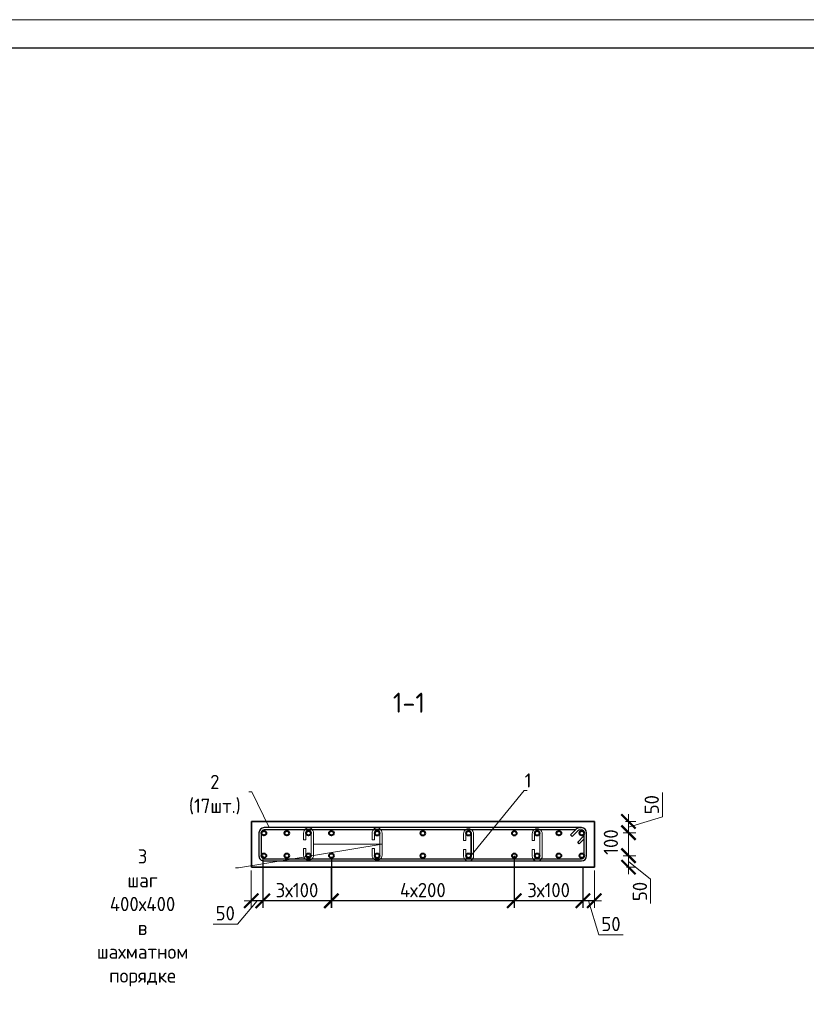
# Model space of a CAD drawing. Header units: millimetres. Extents: x 263826 to 1718326, y -423071 to 70137.
# Tile 338 of 486: x 651712 to 665472, y -185715 to -168492. Entities that reach past the tile are written whole.
import ezdxf
from ezdxf import colors
from ezdxf.entities.mleader import LeaderData, LeaderLine
from ezdxf.math import Vec2, Vec3

# ---------------------------------------------------------------- set-up
doc = ezdxf.new("R2010")
doc.units = ezdxf.units.MM
for name, color, linetype, lineweight in [('Арм_шпильки', 143, 'Continuous', 18), ('Армирование', 3, 'Continuous', 40), ('подоснова', 151, 'Continuous', 5), ('размер', 1, 'Continuous', 25), ('РАЗМЕРЫ', 1, 'Continuous', 9), ('ТОНКИЕ', 7, 'Continuous', 9)]:
    doc.layers.add(name, color=color, linetype=linetype, lineweight=lineweight)
doc.layers.add('Колонна_ бетон', color=7, linetype='Continuous', lineweight=50, true_color=0xb4b496)
doc.layers.add('ТОЛСТЫЕ_ОСНОВНЫЕ', color=6, linetype='Continuous')
doc.styles.add('GOST 2.304', font='CS_Gost2304.shx')
doc.styles.add('GOST-2.304_Type-B', font='GOST_Common.ttf')
doc.dimstyles.new('мой 25', dxfattribs={"dimscale": 100, "dimtxt": 2.5, "dimasz": 2.5, "dimexe": 1.25, "dimexo": 0.625, "dimtad": 1, "dimdec": 0, "dimlfac": 0.5, "dimtxsty": 'GOST-2.304_Type-B', "dimblk": 'ARCHTICK', "dimcen": 2.5, "dimdle": 1.25, "dimaunit": 1, "dimadec": 1, "dimazin": 2, "dimtfac": 1, "dimtdec": 0, "dimtmove": 1, "dimatfit": 3, "dimfxl": 6, "dimfxlon": 1, "dimtfill": 1, "dimlwd": -1, "dimlwe": -1, "dimarcsym": 0})
doc.dimstyles.new('СПДС', dxfattribs={"dimscale": 100, "dimtxt": 2.5, "dimasz": 2.5, "dimexe": 1.25, "dimexo": 0, "dimtad": 1, "dimdec": 0, "dimtxsty": 'GOST-2.304_Type-B', "dimblk": 'ARCHTICK', "dimcen": 2.5, "dimdle": 2, "dimadec": 0, "dimazin": 2, "dimtfac": 0.75, "dimtdec": 0, "dimtmove": 1, "dimatfit": 3, "dimfxl": 1, "dimtolj": 1, "dimarcsym": 1})

# ---------------------------------------------------------------- blocks, each defined once
blk = doc.blocks.new('*U46')
at = {"layer": 'ТОЛСТЫЕ_ОСНОВНЫЕ', "color": 6}
blk.add_lwpolyline([(20, 5), (415, 5), (415, 292), (20, 292)], close=True, dxfattribs=at)
at = {"layer": 'ТОНКИЕ'}
blk.add_lwpolyline([(0, 0), (420, 0), (420, 297), (0, 297)], close=True, dxfattribs=at)
blk = doc.blocks.new('_None')
blk = doc.blocks.new('_ArchTick')
at = {"color": 0, "linetype": 'ByBlock', "const_width": 0.15}
blk.add_lwpolyline([(-0.5, -0.5), (0.5, 0.5)], dxfattribs=at)
blk = doc.blocks.new('*D437')
at = {"layer": 'DEFPOINTS', "color": 0, "lineweight": 0, "transparency": 16777216}
for p in [(661764, -182515, -2880), (661564, -182713, -2880), (662362, -182713)]:
    blk.add_point(p, dxfattribs=at)
at = {"layer": 'РАЗМЕРЫ', "color": 0, "linetype": 'Continuous', "transparency": 16777216}
for p, q in [((662955, -182436), (662955, -182011)), ((662362, -182390), (662362, -182838)), ((662310, -182515), (662487, -182515)), ((662362, -182614), (662955, -182436)), ((662266, -182713), (662487, -182713))]:
    blk.add_line(p, q, dxfattribs=at)
at = {"layer": 'РАЗМЕРЫ', "color": 0, "transparency": 16777216, "xscale": 250, "yscale": 250, "zscale": 250}
for p, rotation in [((662362, -182515), 90), ((662362, -182713), 270)]:
    blk.add_blockref('_ArchTick', p, dxfattribs=dict(at, rotation=rotation))
at = {"layer": 'РАЗМЕРЫ', "color": 0, "lineweight": 0, "transparency": 16777216, "insert": (662768, -182223), "char_height": 250, "attachment_point": 5, "rotation": 90, "style": 'GOST-2.304_Type-B', "bg_fill": 3, "box_fill_scale": 1.1, "bg_fill_color": 256, "bg_fill_true_color": 13158600, "bg_fill_transparency": 0}
blk.add_mtext('50', dxfattribs=at)
blk = doc.blocks.new('*D438')
at = {"layer": 'DEFPOINTS', "color": 0, "lineweight": 0, "transparency": 16777216}
for p in [(661564, -183115, -2880), (662362, -183115), (662266, -183315)]:
    blk.add_point(p, dxfattribs=at)
at = {"layer": 'РАЗМЕРЫ', "color": 0, "linetype": 'Continuous', "transparency": 16777216}
for p, q in [((662362, -183440), (662362, -182990)), ((662266, -183115), (662487, -183115)), ((662362, -183215), (662748, -183528)), ((662328, -183315), (662487, -183315)), ((662748, -183528), (662748, -183953))]:
    blk.add_line(p, q, dxfattribs=at)
at = {"layer": 'РАЗМЕРЫ', "color": 0, "transparency": 16777216, "xscale": 250, "yscale": 250, "zscale": 250}
for p, rotation in [((662362, -183115), 90), ((662362, -183315), 270)]:
    blk.add_blockref('_ArchTick', p, dxfattribs=dict(at, rotation=rotation))
at = {"layer": 'РАЗМЕРЫ', "color": 0, "lineweight": 0, "transparency": 16777216, "insert": (662561, -183741), "char_height": 250, "attachment_point": 5, "rotation": 90, "style": 'GOST-2.304_Type-B', "bg_fill": 3, "box_fill_scale": 1.1, "bg_fill_color": 256, "bg_fill_true_color": 13158600, "bg_fill_transparency": 0}
blk.add_mtext('50', dxfattribs=at)
blk = doc.blocks.new('*D439')
at = {"layer": 'DEFPOINTS', "color": 0, "lineweight": 0, "transparency": 16777216}
for p in [(662362, -182713, 2880), (662362, -182713)]:
    blk.add_point(p, dxfattribs=at)
at = {"layer": 'РАЗМЕРЫ', "color": 0, "linetype": 'Continuous', "transparency": 16777216}
for p, q in [((662362, -183240), (662362, -182588)), ((662455, -182713), (662487, -182713)), ((662294, -183115), (662487, -183115))]:
    blk.add_line(p, q, dxfattribs=at)
at = {"layer": 'РАЗМЕРЫ', "color": 0, "lineweight": 0, "transparency": 16777216, "insert": (662053, -182877), "char_height": 250, "attachment_point": 5, "rotation": 90, "style": 'GOST-2.304_Type-B', "bg_fill": 3, "box_fill_scale": 1.1, "bg_fill_color": 256, "bg_fill_true_color": 13158600, "bg_fill_transparency": 0}
blk.add_mtext('100', dxfattribs=at)
at = {"layer": 'DEFPOINTS', "color": 0, "lineweight": 0, "transparency": 16777216}
blk.add_point((662231, -183115), dxfattribs=at)
at = {"layer": 'РАЗМЕРЫ', "color": 0, "transparency": 16777216, "xscale": 250, "yscale": 250, "zscale": 250}
for p, rotation in [((662362, -182713), 90), ((662362, -183115), 270)]:
    blk.add_blockref('_ArchTick', p, dxfattribs=dict(at, rotation=rotation))
blk = doc.blocks.new('*D440')
at = {"layer": 'DEFPOINTS', "color": 0, "lineweight": 0, "transparency": 16777216}
for p in [(661564, -183114), (661764, -183314), (661764, -183904)]:
    blk.add_point(p, dxfattribs=at)
at = {"layer": 'РАЗМЕРЫ', "color": 0, "linetype": 'Continuous', "transparency": 16777216}
for p, q in [((661564, -183304), (661564, -184029)), ((661764, -183376), (661764, -184029)), ((661439, -183904), (661889, -183904)), ((661664, -183904), (661843, -184497)), ((661843, -184497), (662268, -184497))]:
    blk.add_line(p, q, dxfattribs=at)
at = {"layer": 'РАЗМЕРЫ', "color": 0, "transparency": 16777216, "xscale": 250, "yscale": 250, "zscale": 250, "rotation": 180}
blk.add_blockref('_ArchTick', (661564, -183904), dxfattribs=at)
at = {"layer": 'РАЗМЕРЫ', "color": 0, "transparency": 16777216, "xscale": 250, "yscale": 250, "zscale": 250}
blk.add_blockref('_ArchTick', (661764, -183904), dxfattribs=at)
at = {"layer": 'РАЗМЕРЫ', "color": 0, "lineweight": 0, "transparency": 16777216, "insert": (662055, -184310), "char_height": 250, "attachment_point": 5, "style": 'GOST-2.304_Type-B', "bg_fill": 3, "box_fill_scale": 1.1, "bg_fill_color": 256, "bg_fill_true_color": 13158600, "bg_fill_transparency": 0}
blk.add_mtext('50', dxfattribs=at)
blk = doc.blocks.new('*D441')
at = {"layer": 'DEFPOINTS', "color": 0, "lineweight": 0, "transparency": 16777216}
for p in [(655964, -183114), (655764, -183314), (655764, -183904)]:
    blk.add_point(p, dxfattribs=at)
at = {"layer": 'РАЗМЕРЫ', "color": 0, "linetype": 'Continuous', "transparency": 16777216}
for p, q in [((655764, -183376), (655764, -184029)), ((655964, -183304), (655964, -184029)), ((655864, -183904), (655521, -184310)), ((656089, -183904), (655639, -183904)), ((655521, -184310), (655096, -184310))]:
    blk.add_line(p, q, dxfattribs=at)
at = {"layer": 'РАЗМЕРЫ', "color": 0, "transparency": 16777216, "xscale": 250, "yscale": 250, "zscale": 250, "rotation": 180}
blk.add_blockref('_ArchTick', (655764, -183904), dxfattribs=at)
at = {"layer": 'РАЗМЕРЫ', "color": 0, "transparency": 16777216, "xscale": 250, "yscale": 250, "zscale": 250}
blk.add_blockref('_ArchTick', (655964, -183904), dxfattribs=at)
at = {"layer": 'РАЗМЕРЫ', "color": 0, "lineweight": 0, "transparency": 16777216, "insert": (655308, -184122), "char_height": 250, "attachment_point": 5, "style": 'GOST-2.304_Type-B', "bg_fill": 3, "box_fill_scale": 1.1, "bg_fill_color": 256, "bg_fill_true_color": 13158600, "bg_fill_transparency": 0}
blk.add_mtext('50', dxfattribs=at)
blk = doc.blocks.new('*D442')
at = {"layer": 'DEFPOINTS', "color": 0, "transparency": 16777216}
for p in [(660364, -183116, 1440), (661564, -183315), (660364, -183904)]:
    blk.add_point(p, dxfattribs=at)
at = {"layer": 'размер', "color": 0, "lineweight": -2, "transparency": 16777216}
for p, q in [((660364, -183116), (660364, -184029)), ((661564, -183315), (661564, -184029)), ((661764, -183904), (660164, -183904))]:
    blk.add_line(p, q, dxfattribs=at)
at = {"layer": 'размер', "color": 0, "lineweight": -2, "transparency": 16777216, "xscale": 250, "yscale": 250, "zscale": 250, "rotation": 180}
blk.add_blockref('_ArchTick', (660364, -183904), dxfattribs=at)
at = {"layer": 'размер', "color": 0, "lineweight": -2, "transparency": 16777216, "xscale": 250, "yscale": 250, "zscale": 250}
blk.add_blockref('_ArchTick', (661564, -183904), dxfattribs=at)
at = {"layer": 'размер', "color": 0, "transparency": 16777216, "insert": (660964, -183717), "char_height": 250, "attachment_point": 5, "style": 'GOST-2.304_Type-B'}
blk.add_mtext('\\A1;3х100', dxfattribs=at)
blk = doc.blocks.new('*D497')
at = {"layer": 'DEFPOINTS', "color": 0, "transparency": 16777216}
for p in [(657164, -183155, 1440), (660364, -183116, 1440), (657164, -183904)]:
    blk.add_point(p, dxfattribs=at)
at = {"layer": 'размер', "color": 0, "lineweight": -2, "transparency": 16777216}
for p, q in [((657164, -183155), (657164, -184029)), ((660364, -183116), (660364, -184029)), ((660564, -183904), (656964, -183904))]:
    blk.add_line(p, q, dxfattribs=at)
at = {"layer": 'размер', "color": 0, "lineweight": -2, "transparency": 16777216, "xscale": 250, "yscale": 250, "zscale": 250, "rotation": 180}
blk.add_blockref('_ArchTick', (657164, -183904), dxfattribs=at)
at = {"layer": 'размер', "color": 0, "lineweight": -2, "transparency": 16777216, "xscale": 250, "yscale": 250, "zscale": 250}
blk.add_blockref('_ArchTick', (660364, -183904), dxfattribs=at)
at = {"layer": 'размер', "color": 0, "transparency": 16777216, "insert": (658764, -183717), "char_height": 250, "attachment_point": 5, "style": 'GOST-2.304_Type-B'}
blk.add_mtext('\\A1;4х200', dxfattribs=at)
blk = doc.blocks.new('*D443')
at = {"layer": 'DEFPOINTS', "color": 0, "transparency": 16777216}
for p in [(655963, -183117, 1440), (657163, -183316), (655963, -183905)]:
    blk.add_point(p, dxfattribs=at)
at = {"layer": 'размер', "color": 0, "lineweight": -2, "transparency": 16777216}
for p, q in [((655963, -183117), (655963, -184030)), ((657163, -183316), (657163, -184030)), ((657363, -183905), (655763, -183905))]:
    blk.add_line(p, q, dxfattribs=at)
at = {"layer": 'размер', "color": 0, "lineweight": -2, "transparency": 16777216, "xscale": 250, "yscale": 250, "zscale": 250, "rotation": 180}
blk.add_blockref('_ArchTick', (655963, -183905), dxfattribs=at)
at = {"layer": 'размер', "color": 0, "lineweight": -2, "transparency": 16777216, "xscale": 250, "yscale": 250, "zscale": 250}
blk.add_blockref('_ArchTick', (657163, -183905), dxfattribs=at)
at = {"layer": 'размер', "color": 0, "transparency": 16777216, "insert": (656563, -183718), "char_height": 250, "attachment_point": 5, "style": 'GOST-2.304_Type-B'}
blk.add_mtext('\\A1;3х100', dxfattribs=at)
blk = doc.blocks.new('*U62')
at = {"color": 0, "linetype": 'ByBlock', "lineweight": -2}
for p, q in [((114.7, 1437), (12.5, 1437)), ((-10, 1414.5), (-10, 12.5)), ((-10, 1407.5), (-10, 1414.5)), ((0, 1407.5), (0, 1414.5)), ((3.7, 1398.6), (29.1, 1373.2)), ((114.7, 1427), (12.5, 1427)), ((53.8, 1397.9), (28.3, 1423.3)), ((38.8, 1427), (60.9, 1404.9)), ((60.9, 1404.9), (53.8, 1397.9)), ((127.2, 12.5), (127.2, 1414.5)), ((137.2, 12.5), (137.2, 1414.5)), ((22, 1366.1), (-3.4, 1391.6)), ((0, 1388.2), (0, 12.5)), ((29.1, 1373.2), (22, 1366.1)), ((12.5, 0), (114.7, 0)), ((12.5, -10), (114.7, -10))]:
    blk.add_line(p, q, dxfattribs=at)
for centre, radius, start, end in [((12.5, 1414.5), 22.5, 90, 180), ((114.7, 1414.5), 22.5, 0, 90), ((12.5, 1407.5), 22.5, 180, 225), ((12.5, 1414.5), 12.5, 90, 180), ((12.5, 1407.5), 12.5, 180, 225), ((19.5, 1414.5), 12.5, 45, 90), ((114.7, 1414.5), 12.5, 0, 90), ((12.5, 12.5), 22.5, 180, 270), ((12.5, 12.5), 12.5, 180, 270), ((114.7, 12.5), 12.5, 270, 0), ((114.7, 12.5), 22.5, 270, 0)]:
    blk.add_arc(centre, radius, start, end, dxfattribs=at)
at = {"style": 'GOST 2.304', "oblique": 15, "flags": 9}
for tag, p in [('ДИАМЕТР', (-52.8, -63)), ('КЛАСС', (-53, -68.7)), ('ДЛИНА', (-52.5, -73.8)), ('ПОЗИЦИЯ', (-52.3, -58)), ('МАССА', (-52.3, -78.3))]:
    blk.add_attdef(tag, p, '', height=2.5, dxfattribs=at)
blk = doc.blocks.new('*U59')
for p, q in [((-8, 0), (-7.4, 4.7)), ((-7.4, 4.7), (-5.6, 9)), ((-5.6, 9), (-2.7, 12.7)), ((-2.7, 12.7), (1, 15.6)), ((1, 15.6), (5.3, 17.4)), ((5.3, 17.4), (10, 18)), ((34, 18), (10, 18)), ((10, 10), (34, 10)), ((34, 10), (34, 18)), ((66, 18), (90, 18)), ((66, 10), (66, 18)), ((90, 10), (66, 10)), ((94.7, 17.4), (90, 18)), ((99, 15.6), (94.7, 17.4)), ((102.7, 12.7), (99, 15.6)), ((105.6, 9), (102.7, 12.7)), ((107.4, 4.7), (105.6, 9)), ((108, 0), (107.4, 4.7)), ((107.4, -4.7), (108, 0)), ((-7.4, -4.7), (-8, 0)), ((-5.6, -9), (-7.4, -4.7)), ((-2.7, -12.7), (-5.6, -9)), ((1, -15.6), (-2.7, -12.7)), ((5.3, -17.4), (1, -15.6)), ((10, -18), (5.3, -17.4)), ((10, -18), (90, -18)), ((90, -18), (94.7, -17.4)), ((94.7, -17.4), (99, -15.6)), ((99, -15.6), (102.7, -12.7)), ((102.7, -12.7), (105.6, -9)), ((105.6, -9), (107.4, -4.7))]:
    blk.add_line(p, q)
at = {"color": 0, "linetype": 'ByBlock', "lineweight": -2}
for p, q in [((0, 0), (0.3, 2.6)), ((0.3, 2.6), (1.3, 5)), ((1.3, 5), (2.9, 7.1)), ((2.9, 7.1), (5, 8.7)), ((5, 8.7), (7.4, 9.7)), ((7.4, 9.7), (10, 10)), ((92.6, 9.7), (90, 10)), ((95, 8.7), (92.6, 9.7)), ((97.1, 7.1), (95, 8.7)), ((98.7, 5), (97.1, 7.1)), ((99.7, 2.6), (98.7, 5)), ((100, 0), (99.7, 2.6)), ((99.7, -2.6), (100, 0)), ((0.3, -2.6), (0, 0)), ((1.3, -5), (0.3, -2.6)), ((2.9, -7.1), (1.3, -5)), ((5, -8.7), (2.9, -7.1)), ((7.4, -9.7), (5, -8.7)), ((10, -10), (7.4, -9.7)), ((10, -10), (90, -10)), ((90, -10), (92.6, -9.7)), ((92.6, -9.7), (95, -8.7)), ((95, -8.7), (97.1, -7.1)), ((97.1, -7.1), (98.7, -5)), ((98.7, -5), (99.7, -2.6))]:
    blk.add_line(p, q, dxfattribs=at)
at = {"style": 'GOST 2.304', "oblique": 15, "flags": 9}
for tag, p in [('ДИАМЕТР', (117.8, -62.2)), ('ДЛИНА', (118.1, -72.5)), ('ПОЗИЦИЯ', (118, -56.6)), ('КЛАСС', (118, -67.8)), ('МАССА', (118.7, -78.2))]:
    blk.add_attdef(tag, p, '', height=2.5, dxfattribs=at)

msp = doc.modelspace()

# ---------------------------------------------------------------- linework, layer by layer
at = {"layer": 'Армирование', "color": 3}
for centre in [(655984.40676, -182721.7605, 4540), (656384.40676, -182721.7605, 4540), (656764.40676, -182721.7605, 4540), (657164.40676, -182721.7605, 4540), (657964.38258, -182722.71207, 4540), (658764.38258, -182722.71207, 4540), (659564.38258, -182722.71207, 4540), (660364.38258, -182722.71207, 4540), (660764.38258, -182722.71207, 4540), (661144.40523, -182721.7605, 4540), (661544.40523, -182721.7605, 4540), (655984.40676, -183115.14578, 4540), (656384.40676, -183115.14578, 4540), (656764.40676, -183115.14578, 4540), (657164.40676, -183115.14578, 4540), (657964.38258, -183116.09735, 4540), (658764.38258, -183116.09735, 4540), (659564.38258, -183116.09735, 4540), (660364.38258, -183116.09735, 4540), (660764.38258, -183116.09735, 4540), (661144.40523, -183115.14578, 4540), (661544.40523, -183115.14578, 4540)]:
    msp.add_circle(centre, 40, dxfattribs=at)
at = {"layer": 'Колонна_ бетон', "color": 180, "linetype": 'Continuous', "lineweight": 35, "transparency": 33554687}
for p, q in [((655764.38248, -183315.14578, 3100), (655764.38248, -182515.14578, 3100)), ((655764.40689, -183315.14578, 3100), (655764.40689, -182515.14578, 3100)), ((661764.4313, -182514.55471, 4540), (655764.4313, -182514.55471, 4540)), ((655764.4313, -182514.55471, 4540), (655764.4313, -183314.55471, 4540)), ((661764.4313, -182515.14578, 3100), (655764.4313, -182515.14578, 3100)), ((660764.4313, -182515.14578, 1660), (655764.4313, -182515.14578, 1660)), ((655764.4313, -182515.14578, 1660), (655764.4313, -183315.14578, 1660)), ((655764.4313, -183315.14578, 3100), (655764.4313, -182515.14578, 3100)), ((655764.43283, -183315.14578, 3100), (655764.43283, -182515.14578, 3100)), ((661764.4313, -183314.55471, 4540), (661764.4313, -182514.55471, 4540)), ((661764.4313, -183314.55471, 3100), (661764.4313, -182515.14578, 3100)), ((655764.4313, -183314.55471, 4540), (661764.4313, -183314.55471, 4540)), ((655764.4313, -183314.55471, 3100), (661764.4313, -183314.55471, 3100)), ((655764.4313, -183315.14578, 1660), (660764.4313, -183315.14578, 1660))]:
    msp.add_line(p, q, dxfattribs=at)

# ---------------------------------------------------------------- block references
at = {"xscale": 100, "yscale": 100, "zscale": 100}
msp.add_blockref('*U46', (637230.77, -198191.77617, 3100), dxfattribs=at)
at = {"layer": 'Арм_шпильки', "color": 3, "xscale": 4.875, "yscale": 4.875, "zscale": 4.875, "rotation": 89.99999999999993}
for p in [(656764.40676, -183156.94661, 4540), (657964.40676, -183156.94661, 4540), (659564.38258, -183170.21207, 4540), (660764.38258, -183170.21207, 4540)]:
    msp.add_blockref('*U59', p, dxfattribs=at)

# ---------------------------------------------------------------- texts
at = {"layer": 'РАЗМЕРЫ', "insert": (658519.82078, -180439.1929, 3100), "char_height": 350, "attachment_point": 5, "style": 'GOST-2.304_Type-B'}
msp.add_mtext_dynamic_manual_height_columns('1-1', width=3941.2127758, gutter_width=625, heights=[0], dxfattribs=at)

# ---------------------------------------------------------------- dimensions: what is measured, and where the dimension line sits
at = {"layer": 'размер', "color": 146}
dim = msp.add_linear_dim(base=(657164.40676, -183904.47469, 3100), p1=(660364.38258, -183116.09735, 4540), p2=(657164.40676, -183155.14578, 4540), text='4х200', dimstyle='СПДС', dxfattribs=at)
dim.commit()
dim.dimension.update_dxf_attribs({"geometry": '*D497', "text_midpoint": (658764.39467, -183716.97469, 3100)})

# ---------------------------------------------------------------- leaders
at = {"layer": 'подоснова'}
ml = msp.add_multileader_mtext('Standard', dxfattribs=at)
ml.set_content('2 (17шт.)', color=256, style='GOST-2.304_Type-B')
ml.set_leader_properties(color=256, linetype='ByLayer', lineweight=15)
ml.set_arrow_properties(name='NONE')
ml.build(insert=Vec2(0, 0))
ml.multileader.update_dxf_attribs({"text_left_attachment_type": 6, "text_right_attachment_type": 6, "dogleg_length": 10, "arrow_head_size": 18})
ctx = ml.context
ctx.base_point, ctx.char_height, ctx.arrow_head_size, ctx.landing_gap_size, ctx.plane_origin = Vec3(654487.70497, -182000.9508, 1660.00001), 250, 18, 20, Vec3(652384.85715, -181454.90499, 1660.00001)
ctx.left_attachment, ctx.right_attachment, ctx.text_align_type = 6, 6, 1
notes = []
notes.append((ctx, [(1, (1, 1, 0), (655773.31103, -182000.9508, 1660.00001), (-1, 0), 10, [(0, [(656074.61781, -182624.38805, 1660.00001)], 0, [])])]))
ctx.mtext.insert, ctx.mtext.width, ctx.mtext.alignment, ctx.mtext.flow_direction = Vec3(655125.508, -181700.9508, 1660.00001), 22.8977991, 2, 5
ml = msp.add_multileader_mtext('Standard', dxfattribs=at)
ml.set_content('1 ', color=256, style='GOST-2.304_Type-B')
ml.set_leader_properties(color=256, linetype='ByLayer', lineweight=15)
ml.set_arrow_properties(name='NONE')
ml.build(insert=Vec2(0, 0))
ml.multileader.update_dxf_attribs({"text_left_attachment_type": 6, "text_right_attachment_type": 6, "dogleg_length": 10, "arrow_head_size": 18})
ctx = ml.context
ctx.base_point, ctx.char_height, ctx.arrow_head_size, ctx.landing_gap_size, ctx.plane_origin = Vec3(660546.65693, -181974.67915, 4540), 250, 18, 20, Vec3(657833.88004, -180192.30048, 4540)
ctx.left_attachment, ctx.right_attachment, ctx.text_align_type = 6, 6, 1
notes.append((ctx, [(0, (1, 1, 0), (660536.65693, -181974.67915, 4540), (1, 0), 10, [(1, [(659604.38258, -182722.71207, 4540), (659604.38258, -183116.09735, 4540)], 0, [])])]))
ctx.mtext.insert, ctx.mtext.width, ctx.mtext.alignment, ctx.mtext.flow_direction = Vec3(660604.15693, -181674.67915, 4540), 22.8977991, 2, 5
for ctx, leaders in notes:
    for number, flags, end, landing, length, lines in leaders:
        leader = LeaderData()
        leader.index, (leader.has_last_leader_line, leader.has_dogleg_vector, leader.attachment_direction) = number, flags
        leader.last_leader_point, leader.dogleg_vector, leader.dogleg_length = Vec3(end), Vec3(landing), length
        for number, points, colour, breaks in lines:
            line = LeaderLine()
            line.index, line.vertices, line.color, line.breaks = number, Vec3.list(points), colors.encode_raw_color(colour), breaks
            leader.lines.append(line)
        ctx.leaders.append(leader)

# ---------------------------------------------------------------- next in the draw order: dimensions: what is measured, and where the dimension line sits
at = {"layer": 'РАЗМЕРЫ', "color": 146, "lineweight": 0, "true_color": 0x006272}
dim = msp.add_linear_dim(base=(662361.73925, -182713.19384, 5979.99999), p1=(661764.4327, -182514.57912, 3100), p2=(661564.45711, -182713.19384, 3100), angle=90, dimstyle='мой 25', override={"dimlfac": 0.25}, dxfattribs=at)
dim.commit()
dim.dimension.update_dxf_attribs({"geometry": '*D437', "text_midpoint": (662767.98925, -182373.26148, 5979.99999)})
dim = msp.add_linear_dim(base=(662361.73925, -183114.57912, 5979.99999), p1=(662265.9753, -183314.57912, 5979.99999), p2=(661564.45711, -183114.57912, 3100), angle=90, dimstyle='мой 25', override={"dimlfac": 0.25}, dxfattribs=at)
dim.commit()
dim.dimension.update_dxf_attribs({"geometry": '*D438', "text_midpoint": (662748.26479, -183590.57567, 5979.99999), "dimtype": 160})
dim = msp.add_linear_dim(base=(655764.42991, -183903.52312, 3100), p1=(655964.4055, -183113.98805, 3100), p2=(655764.42991, -183313.98805, 3100), dimstyle='мой 25', override={"dimlfac": 0.25}, dxfattribs=at)
dim.commit()
dim.dimension.update_dxf_attribs({"geometry": '*D441', "text_midpoint": (655458.19293, -184309.77312, 3100), "dimtype": 160})

# ---------------------------------------------------------------- next in the draw order: dimensions: what is measured, and where the dimension line sits
at = {"layer": 'размер', "color": 146, "true_color": 0x006272}
dim = msp.add_linear_dim(base=(655963.38066, -183905.42625, 3100), p1=(657163.45519, -183315.50628, 3100), p2=(655963.38066, -183117.04891, 4540), text='3х100', dimstyle='СПДС', dxfattribs=at)
dim.commit()
dim.dimension.update_dxf_attribs({"geometry": '*D443', "text_midpoint": (656563.41793, -183717.92625, 3100)})
at = {"layer": 'РАЗМЕРЫ', "color": 146, "lineweight": 0, "true_color": 0x006272}
dim = msp.add_linear_dim(base=(662361.73925, -182713.19384, 3100), p1=(662231.4393, -183114.57912, 3100), p2=(662361.73925, -182713.19384, 5979.99999), angle=90, dimstyle='мой 25', override={"dimlfac": 0.25}, dxfattribs=at)
dim.commit()
dim.dimension.update_dxf_attribs({"geometry": '*D439', "text_midpoint": (662240.19955, -182877.42457, 3100), "dimtype": 160})

# ---------------------------------------------------------------- next in the draw order: leaders
at = {"layer": 'подоснова'}
ml = msp.add_multileader_mtext('Standard', dxfattribs=at)
ml.set_content('3 шаг 400х400 \\Pв шахматном порядке ', color=256, style='GOST-2.304_Type-B')
ml.set_leader_properties(color=256, linetype='ByLayer', lineweight=15)
ml.set_arrow_properties(name='NONE')
ml.build(insert=Vec2(0, 0))
ml.multileader.update_dxf_attribs({"text_left_attachment_type": 6, "text_right_attachment_type": 6, "dogleg_length": 10, "arrow_head_size": 18})
ctx = ml.context
ctx.base_point, ctx.char_height, ctx.arrow_head_size, ctx.landing_gap_size, ctx.plane_origin = Vec3(652193.08928, -183327.04169, 4540), 250, 18, 20, Vec3(655167.19457, -183622.12144, 4540)
ctx.left_attachment, ctx.right_attachment, ctx.text_align_type = 6, 6, 1
notes = []
notes.append((ctx, [(1, (1, 1, 0), (655539.3014, -183327.04169, 4540), (-1, 0), 10, [(1, [(656852.15676, -182913.19661, 4540), (658052.15676, -182913.19661, 4540)], 0, [])])]))
ctx.mtext.insert, ctx.mtext.width, ctx.mtext.alignment, ctx.mtext.flow_direction = Vec3(653861.19534, -183002.04169, 4540), 22.8977991, 2, 5
for ctx, leaders in notes:
    for number, flags, end, landing, length, lines in leaders:
        leader = LeaderData()
        leader.index, (leader.has_last_leader_line, leader.has_dogleg_vector, leader.attachment_direction) = number, flags
        leader.last_leader_point, leader.dogleg_vector, leader.dogleg_length = Vec3(end), Vec3(landing), length
        for number, points, colour, breaks in lines:
            line = LeaderLine()
            line.index, line.vertices, line.color, line.breaks = number, Vec3.list(points), colors.encode_raw_color(colour), breaks
            leader.lines.append(line)
        ctx.leaders.append(leader)

# ---------------------------------------------------------------- next in the draw order: dimensions: what is measured, and where the dimension line sits
at = {"layer": 'РАЗМЕРЫ', "color": 146, "lineweight": 0, "true_color": 0x006272}
dim = msp.add_linear_dim(base=(661764.4327, -183903.52312, 3100), p1=(661564.45711, -183113.98805, 3100), p2=(661764.4327, -183313.98805, 3100), angle=180, dimstyle='мой 25', override={"dimlfac": 0.25}, dxfattribs=at)
dim.commit()
dim.dimension.update_dxf_attribs({"geometry": '*D440', "text_midpoint": (661905.06991, -184309.77312, 3100)})

# ---------------------------------------------------------------- next in the draw order: block references
at = {"lineweight": 30, "xscale": 3.959999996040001, "yscale": 3.959999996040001, "zscale": 3.959999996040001, "rotation": 269.9999999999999}
msp.add_blockref('*U62', (655936.748, -182663.98805, 1660.00001), dxfattribs=at)

# ---------------------------------------------------------------- next in the draw order: dimensions: what is measured, and where the dimension line sits
at = {"layer": 'размер', "color": 146, "true_color": 0x006272}
dim = msp.add_linear_dim(base=(660364.38258, -183904.47469, 3100), p1=(661564.45711, -183314.55471, 3100), p2=(660364.38258, -183116.09735, 4540), text='3х100', dimstyle='СПДС', dxfattribs=at)
dim.commit()
dim.dimension.update_dxf_attribs({"geometry": '*D442', "text_midpoint": (660964.41985, -183716.97469, 3100)})

doc.saveas('drawing.dxf')
